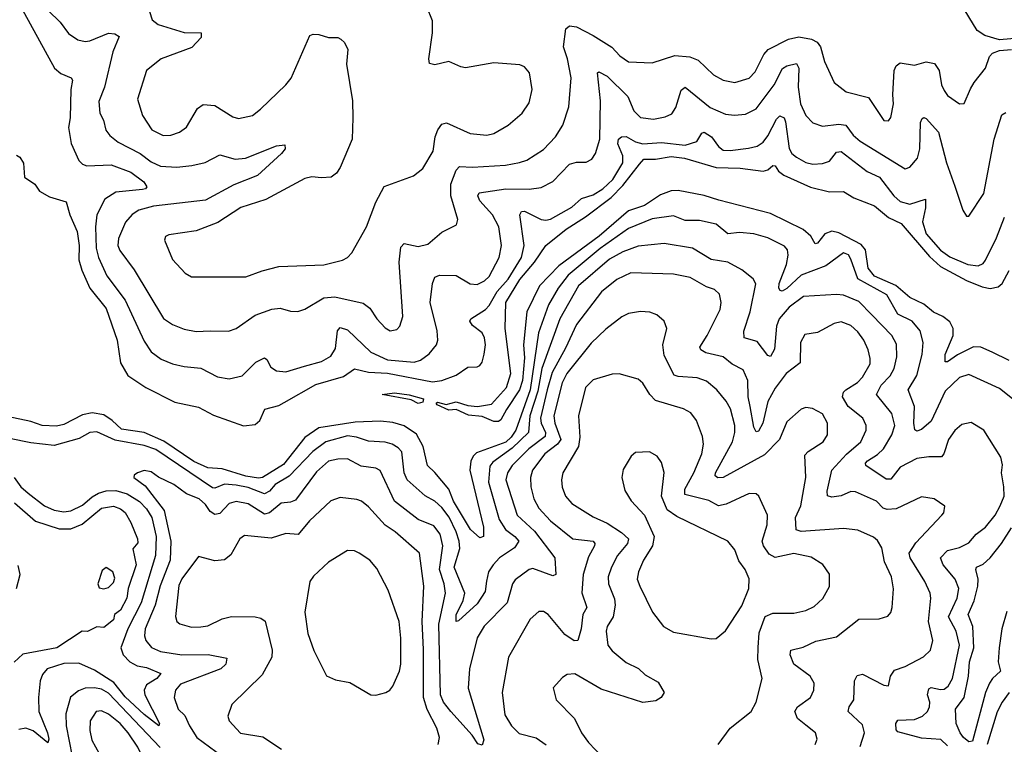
# Model space of a CAD drawing. Extents: x 1771496 to 1971148, y 471553 to 643630.
# Tile 514 of 656: x 1839269 to 1843435, y 625066 to 628130. Entities that reach past the tile are written whole.
import ezdxf

# ---------------------------------------------------------------- set-up
doc = ezdxf.new("R2010")
doc.units = 0

msp = doc.modelspace()

# ---------------------------------------------------------------- linework, layer by layer
at = {"layer": '0CON10XD'}
for points in [[(1839250, 628230), (1839415.2, 627925.2), (1839442.6, 627902.6), (1839485.8, 627885), (1839492.2, 627875), (1839484.7, 627835), (1839482.4, 627715), (1839474.7, 627675), (1839486.6, 627606.6), (1839518.2, 627535), (1839535, 627518.8), (1839552.1, 627512.1), (1839655, 627517.2), (1839739.5, 627485), (1839793.6, 627445), (1839806.6, 627423.4), (1839801.2, 627415), (1839788.3, 627411.7), (1839675, 627401.8), (1839629.1, 627370.9), (1839594.8, 627305), (1839589.2, 627255), (1839592.1, 627165), (1839602, 627125), (1839637.8, 627047.8), (1839714.4, 626945), (1839795, 626771.4), (1839825, 626725.6), (1839867.1, 626695), (1839915, 626675.5), (1839965, 626663.5), (1840035, 626656.9), (1840105, 626620), (1840155, 626612.2), (1840210, 626625), (1840268.3, 626681.7), (1840305, 626700.6), (1840315, 626694.2), (1840330.9, 626660.9), (1840355.4, 626645.4), (1840395, 626641.8), (1840473.8, 626665), (1840545.8, 626685), (1840585, 626707.5), (1840605, 626740), (1840612.9, 626815), (1840625, 626828.8), (1840655, 626819.2), (1840755, 626724.7), (1840825, 626692.2), (1840937.7, 626682.3), (1840965, 626691.1), (1841001.8, 626718.2), (1841032.2, 626755), (1841037.5, 626775), (1841035.5, 626815), (1841005.3, 626935), (1841014.7, 627015.3), (1841025, 627041.4), (1841045, 627050.8), (1841115, 627048.2), (1841175, 627013.8), (1841205, 627010.9), (1841235, 627026.2), (1841255.3, 627045), (1841297.5, 627125), (1841307.6, 627175), (1841295.9, 627255), (1841269.6, 627305), (1841215.4, 627365), (1841207.3, 627385), (1841212.4, 627397.6), (1841325, 627415.6), (1841425, 627413.6), (1841475, 627421.5), (1841525, 627446.7), (1841595, 627519.1), (1841625, 627528.5), (1841665, 627528.1), (1841688.9, 627541.1), (1841704.4, 627565), (1841722.9, 627625), (1841726.8, 627786.8), (1841713.5, 627905), (1841719.5, 627910.5), (1841755, 627891.3), (1841841.8, 627805), (1841867.3, 627745), (1841895, 627716.2), (1841950.6, 627709.4), (1842000, 627720), (1842027.5, 627732.5), (1842045, 627758.8), (1842067.5, 627832.5), (1842085, 627845.4), (1842189.8, 627759.7), (1842255, 627730.9), (1842293.8, 627726.2), (1842339.5, 627730.5), (1842385, 627752.9), (1842460.5, 627855), (1842496.4, 627923.6), (1842514.4, 627935.6), (1842555, 627944.5), (1842566.1, 627926.1), (1842562.7, 627845), (1842572.7, 627775), (1842595.8, 627725.8), (1842625, 627694.4), (1842665, 627680), (1842735, 627688.4), (1842764.8, 627684.7), (1842795, 627642), (1842825, 627616.5), (1843015, 627499.1), (1843035, 627506.7), (1843067.5, 627545), (1843078, 627585), (1843080, 627695), (1843087.5, 627712.5), (1843095, 627716.9), (1843105, 627713.3), (1843157.2, 627655), (1843190.8, 627525), (1843226.3, 627426.3), (1843260, 627325), (1843275, 627300), (1843285, 627300), (1843348.2, 627395), (1843392.1, 627625), (1843425, 627728.8), (1843441.8, 627738.2)], [(1840015, 627237.3), (1839900, 627220), (1839886.2, 627213.8), (1839882, 627198), (1839915, 627116.7), (1839968.8, 627058.8), (1839995, 627042.9), (1840225, 627042.9), (1840295, 627068.9), (1840365, 627086.4), (1840555.5, 627094.5), (1840635, 627112.9), (1840656.2, 627125), (1840674, 627145), (1840735.5, 627255), (1840775, 627358.8), (1840811.2, 627425), (1840935, 627470.8), (1840975, 627501.2), (1841018.8, 627575), (1841026.7, 627635), (1841037.3, 627665), (1841055, 627688.9), (1841075, 627693.8), (1841175, 627648.5), (1841245, 627642.3), (1841275, 627649.1), (1841336.1, 627683.9), (1841394.3, 627735), (1841425, 627778.8), (1841437.8, 627835), (1841425.6, 627905), (1841405, 627930.6), (1841385, 627939.4), (1841275, 627948.6), (1841155, 627927.5), (1841135, 627930.8), (1841085, 627954.3), (1841025, 627939.2), (1841003.3, 627945), (1841000, 627965), (1841015.6, 628074.4), (1841015.8, 628125), (1840990.8, 628185)], [(1843543.2, 628056.8), (1843415, 628045.9), (1843353, 628063), (1843320.4, 628085), (1843249.6, 628199.6)], [(1839389.3, 628169.3), (1839440.2, 628120.2), (1839475, 628071.9), (1839515, 628045.5), (1839545, 628038.2), (1839565, 628040.7), (1839645, 628073.1), (1839670.9, 628070.9), (1839689.4, 628059.4), (1839662.5, 627995), (1839627.2, 627845), (1839604.1, 627785), (1839607.3, 627735), (1839623.2, 627705), (1839633.4, 627663.4), (1839650.6, 627640.6), (1839685, 627612.9), (1839778.9, 627565), (1839825, 627529.2), (1839865, 627511.3), (1839932.8, 627507.2), (1839996.6, 627513.4), (1840053.1, 627526.9), (1840115, 627558.5), (1840180.9, 627540.9), (1840224.5, 627544.5), (1840355, 627596.4), (1840391.2, 627601.2), (1840392.5, 627585), (1840376.9, 627565), (1840275, 627470.9), (1840175, 627431.9), (1840055, 627367.3), (1839835, 627342.1), (1839773.1, 627325), (1839745, 627307.1), (1839715.8, 627274.2), (1839686.4, 627205), (1839684.2, 627175), (1839692, 627155), (1839752.9, 627072.9), (1839877, 626867), (1839915, 626840.9), (1839965, 626821.5), (1840015, 626812.5), (1840075, 626815.4)], [(1839817.3, 628165), (1839829.6, 628129.6), (1839855, 628110.4), (1839965, 628076.8), (1840036.7, 628075), (1840036.2, 628055), (1839997.1, 628012.9), (1839867.1, 627965), (1839804.5, 627915), (1839767.3, 627795), (1839787.8, 627725), (1839827.5, 627665), (1839875, 627640.6), (1839908.3, 627641.7), (1839945, 627654.3), (1839975, 627676), (1840020.6, 627755), (1840045, 627772.2), (1840095, 627767.3), (1840170.2, 627720.2), (1840195, 627712.5), (1840254, 627725), (1840287.7, 627752.3), (1840395, 627854.4), (1840416.9, 627883.1), (1840496.7, 628063.3), (1840510.5, 628069.5), (1840535, 628067.8), (1840575, 628055.6), (1840615, 628055.7), (1840628, 628048), (1840643.6, 628033.6), (1840656.9, 628005), (1840651.7, 627941.7), (1840677.3, 627787.3), (1840678.6, 627715), (1840676, 627625), (1840624.3, 627505), (1840608.8, 627481.2), (1840586.7, 627465), (1840545, 627461.1), (1840505, 627465.5), (1840475, 627458.5), (1840310.6, 627369.4), (1840205, 627336), (1840107.3, 627272.7), (1840015, 627237.3)], [(1840075, 626815.4), (1840152.7, 626812.7), (1840185, 626824.5), (1840265, 626880.4), (1840335, 626906.9), (1840370.9, 626910.9), (1840415, 626897.8), (1840445, 626897.1), (1840475, 626906.9), (1840555, 626954.6), (1840601.6, 626958.4), (1840722.4, 626932.4), (1840750.2, 626910.2), (1840780, 626865), (1840815, 626826.9), (1840835.6, 626814.4), (1840865, 626820), (1840876.7, 626835), (1840890, 626875), (1840873.9, 627105), (1840880.9, 627169.1), (1840895, 627183.5), (1840955, 627172), (1840995, 627181.3), (1841055, 627231.5), (1841116.4, 627263.6), (1841122.2, 627285), (1841093.6, 627385), (1841092.7, 627435), (1841115.7, 627494.3), (1841129.9, 627510.1), (1841185, 627507.2), (1841324.1, 627515.9), (1841383.6, 627526.4), (1841415, 627537.1), (1841485, 627581.2), (1841535.4, 627635), (1841566.2, 627685), (1841592.6, 627762.6), (1841602.2, 627885), (1841586.9, 627965), (1841570, 628015), (1841578.9, 628091.1), (1841595, 628104.4), (1841625, 628099.6), (1841695, 628064.1), (1841774.1, 628014.1), (1841807.6, 627977.6), (1841845, 627952.7), (1841945, 627947.3), (1842040.7, 627979.3), (1842103.7, 627973.7), (1842139, 627959), (1842205, 627896.9), (1842245.3, 627875.3), (1842295, 627865.4), (1842355, 627883.8), (1842380.5, 627909.5), (1842417.2, 627982.8), (1842435.8, 628004.2), (1842521.6, 628048.4), (1842565, 628057.5), (1842618.7, 628048.7), (1842642.7, 628035), (1842657.2, 628015), (1842674.2, 627954.2), (1842715.6, 627865), (1842766, 627825), (1842860.7, 627800.7), (1842925, 627704), (1842945, 627703.3), (1842955, 627717.5), (1842966.4, 627775), (1842963.2, 627813.2), (1842969.6, 627915), (1842976.7, 627935), (1842995, 627948.2), (1843055, 627938.8), (1843105, 627952), (1843140, 627945), (1843160, 627915), (1843169.2, 627855), (1843180.7, 627830.7), (1843195, 627810), (1843245, 627774.2), (1843265, 627776.2), (1843292.5, 627837.5), (1843306.9, 627865), (1843355.6, 627925), (1843371.9, 627975), (1843385, 627988.5), (1843415, 628000.3), (1843465, 628004.3)], [(1839352.5, 627405), (1839395, 627381.2), (1839465, 627360), (1839480.9, 627305), (1839511.6, 627235), (1839520.6, 627175), (1839518.9, 627115), (1839531, 627071), (1839565.7, 626995), (1839635, 626908.6), (1839681.6, 626775), (1839695, 626680), (1839725.7, 626625.7), (1839801.9, 626575), (1839925, 626513.5), (1840025, 626491.5), (1840088.3, 626458.3), (1840215, 626413.4), (1840265, 626418.5), (1840284.7, 626435.3), (1840305.9, 626484.1), (1840365, 626499.5), (1840388.3, 626511.7), (1840522, 626588), (1840638.4, 626621.6), (1840685, 626653.8), (1840745, 626640.4), (1840825.1, 626635.1), (1841015, 626598.5), (1841055, 626605.3), (1841115, 626626.7), (1841165, 626661.8), (1841205, 626661.9), (1841215, 626668.6), (1841225, 626682.5), (1841233.8, 626716.2), (1841239.1, 626755), (1841236.1, 626785), (1841225, 626806.9), (1841185, 626836.7), (1841173.3, 626855), (1841178.1, 626865), (1841239.7, 626905), (1841255, 626921.2), (1841289.6, 626980.4), (1841335, 627032.9), (1841391.5, 627125), (1841403.7, 627175), (1841385.4, 627305), (1841391.3, 627318.7), (1841405, 627320.4), (1841475, 627285.3), (1841495, 627282.2), (1841515, 627287.2), (1841605, 627337.3), (1841645.7, 627374.3), (1841695, 627390.2), (1841736.6, 627415), (1841778.4, 627455), (1841820.8, 627525), (1841821.4, 627555), (1841799.6, 627605), (1841802.6, 627625), (1841815, 627635.3), (1841835, 627635.9), (1841875, 627613.4), (1841905.5, 627605.5), (1841985, 627610.5), (1842085, 627600), (1842134.1, 627615.9), (1842155, 627650), (1842165, 627655.4), (1842195.8, 627635), (1842225, 627594.5), (1842245, 627579.3), (1842275, 627577.1), (1842353.2, 627586.8), (1842389.2, 627595), (1842415, 627613.1), (1842435, 627639.1), (1842470.9, 627709.1), (1842485, 627723.6), (1842503.5, 627715), (1842509.2, 627699.2), (1842525.2, 627585.2), (1842535.4, 627565), (1842555, 627548.9), (1842595, 627526.2), (1842625, 627519.6), (1842665, 627521.8), (1842695, 627532.2), (1842725, 627569.6), (1842745, 627573.3), (1842855, 627488.9), (1842907.1, 627465), (1842967.5, 627385), (1842995, 627361.2), (1843035, 627350.4), (1843102, 627372), (1843101.4, 627335), (1843088.1, 627275), (1843104.4, 627225), (1843165, 627155.2), (1843205, 627127.8), (1843280, 627095), (1843325, 627090), (1843345, 627100), (1843356, 627114), (1843402.4, 627207.6), (1843436.1, 627295)], [(1839255, 627558), (1839269.5, 627549.5), (1839284.1, 627524.1), (1839288.8, 627465), (1839333.3, 627435), (1839352.5, 627405)], [(1843455, 626689.2), (1843383.6, 626725), (1843335, 626745.8), (1843305, 626746.8), (1843236.7, 626713.3), (1843195, 626683.5), (1843185, 626684.3), (1843185.4, 626715), (1843219, 626795), (1843218, 626825), (1843205, 626852.3), (1843175, 626874.8), (1843135, 626893), (1843095, 626927.8), (1843035, 626955.7), (1842976.5, 627006.5), (1842885, 627045.8), (1842859.3, 627079.3), (1842847.3, 627157.3), (1842829.3, 627179.3), (1842735, 627229.5), (1842705, 627236), (1842676.2, 627225), (1842645, 627185.6), (1842635, 627182.5), (1842615.9, 627215), (1842583.3, 627243.3), (1842445, 627310.8), (1842226.8, 627366.8), (1842165, 627387.2), (1842055, 627408.5), (1842025, 627406.4), (1841980.4, 627389.6), (1841911.8, 627345), (1841845, 627322.1), (1841720, 627215), (1841549.8, 627090.2), (1841468.7, 627005), (1841415.2, 626894.8), (1841400.7, 626755), (1841405, 626700), (1841395.5, 626605), (1841383.9, 626565), (1841327.8, 626482.2), (1841305, 626437.8), (1841295, 626431.1), (1841275, 626431.5), (1841225, 626452.1), (1841168.3, 626458.3), (1841115, 626481.5), (1841085, 626479.4), (1841035, 626501.4), (1841030.5, 626509.5), (1841036.7, 626513.3), (1841073.6, 626503.6), (1841115, 626514.5), (1841165, 626498.9), (1841205.6, 626494.4), (1841265, 626504), (1841327.9, 626575), (1841346.2, 626635), (1841323.5, 626825), (1841325.4, 626935), (1841385, 627032.4), (1841446.5, 627105), (1841495.5, 627175), (1841581.3, 627245), (1841663.1, 627296.9), (1841772, 627378), (1841821.1, 627428.9), (1841890.8, 627519.2), (1841909.7, 627540.3), (1841959.2, 627540.8), (1842025, 627551.7), (1842081.4, 627545), (1842215, 627504.8), (1842317.4, 627502.6), (1842415, 627489.5), (1842434.4, 627495.6), (1842455, 627513.3), (1842465, 627511.9), (1842480.1, 627490.1), (1842502.7, 627472.7), (1842615, 627422.7), (1842695, 627402.5), (1842755, 627404.5), (1842797.8, 627377.8), (1842885, 627343), (1842945, 627294.4), (1842998.2, 627268.2), (1843118.4, 627128.4), (1843165, 627086.4), (1843275, 627027.3), (1843341.5, 627001.5), (1843375, 626993.5), (1843408.5, 627001.5), (1843425.7, 627015), (1843455, 627070)], [(1843505, 626499.2), (1843415, 626570.5), (1843285, 626630.4), (1843245, 626617.1), (1843185, 626559.3), (1843125, 626433.3), (1843085, 626396.9), (1843065, 626390.9), (1843056.2, 626396.2), (1843051.6, 626425), (1843055.2, 626495.2), (1843028.7, 626565), (1843065, 626625.7), (1843087.7, 626715), (1843091.3, 626765), (1843078.4, 626815), (1843044.6, 626855), (1842984.9, 626884.9), (1842937.6, 626967.6), (1842815, 627034.7), (1842785, 627118.1), (1842775, 627135.6), (1842755, 627144.5), (1842680.3, 627089.7), (1842575, 627050.4), (1842515, 626993.3), (1842495, 626982.8), (1842486, 626985), (1842480.5, 626995), (1842482.7, 627015), (1842512.9, 627095), (1842520.6, 627135), (1842517.8, 627157.8), (1842505, 627172.5), (1842435, 627207.5), (1842375, 627224.4), (1842315, 627230), (1842265.4, 627225.4), (1842215, 627265.5), (1842145, 627281.1), (1842085, 627280.8), (1842035, 627300.9), (1841945, 627287.8), (1841845, 627248), (1841725, 627163.2), (1841589.5, 627050.5), (1841546.6, 626995), (1841505.6, 626925), (1841463.3, 626806.7), (1841429.2, 626565), (1841367.7, 626395), (1841348, 626365), (1841325, 626344.3), (1841201.8, 626298.2), (1841187.1, 626285), (1841176.9, 626263.1), (1841173.7, 626225), (1841231.7, 625985), (1841230.6, 625945), (1841215, 625939.4), (1841176.2, 625975), (1841104, 626095), (1841083.8, 626145), (1841025.9, 626215.9), (1840994.7, 626245), (1840975.2, 626325), (1840947.3, 626377.3), (1840895, 626413.7), (1840847.2, 626427.2), (1840795, 626432.6), (1840688.5, 626428.5), (1840535, 626404.2), (1840475, 626363.6), (1840385, 626249.5), (1840295.8, 626194.2), (1840278.5, 626191.5), (1840225, 626200.5), (1840125, 626231.6), (1840065, 626235.8), (1840005, 626262.8), (1839878.6, 626348.6), (1839795, 626385.1), (1839699.1, 626399.1), (1839659.8, 626435), (1839625, 626458.9), (1839575, 626467.8), (1839535, 626459.6), (1839455, 626418.4), (1839425, 626411.9), (1839364.2, 626414.2), (1839315, 626431.9), (1839215, 626451.9)], [(1843432.9, 626155), (1843422.9, 626215), (1843427.6, 626247.6), (1843420.3, 626280.3), (1843348.1, 626395), (1843295, 626426.7), (1843255, 626418.9), (1843225, 626393.3), (1843198.2, 626355), (1843179.4, 626295), (1843168.5, 626281.5), (1843115, 626282.5), (1843065, 626275.3), (1842995, 626238.1), (1842955, 626187.5), (1842935, 626188), (1842848.5, 626245), (1842847.5, 626255), (1842855.4, 626265), (1842898.4, 626291.6), (1842924, 626316), (1842959.6, 626375), (1842971.7, 626415), (1842959.1, 626465), (1842894.7, 626545), (1842913.8, 626585), (1842951.4, 626625), (1842968.8, 626655), (1842980, 626705), (1842978.5, 626758.5), (1842959.3, 626795), (1842875, 626882.3), (1842818.7, 626938.7), (1842755, 626965.3), (1842725, 626968.4), (1842585, 626960), (1842525, 626914.7), (1842481.9, 626865), (1842471.6, 626835), (1842462.6, 626737.4), (1842445, 626706), (1842435, 626710), (1842389.4, 626769.4), (1842333.5, 626785), (1842333, 626813), (1842359.5, 626895), (1842383, 627013), (1842372.5, 627035), (1842325, 627072.9), (1842264.8, 627104.8), (1842195, 627116.4), (1842115, 627164.1), (1841995, 627184.2), (1841885, 627172.9), (1841821.3, 627148.7), (1841765, 627117.4), (1841633.7, 627005), (1841554.6, 626865.4), (1841477.6, 626655), (1841460.7, 626559.3), (1841427, 626455), (1841421.3, 626385), (1841351.9, 626318.1), (1841271, 626259), (1841257.8, 626242.2), (1841252.1, 626175), (1841297.1, 626017.1), (1841324.1, 625974.1), (1841363.9, 625945), (1841380.8, 625925), (1841362.8, 625897.2), (1841298.8, 625855), (1841271.5, 625825), (1841252.2, 625795), (1841244.1, 625755.9), (1841237.9, 625712.1), (1841205, 625660), (1841125, 625588.1), (1841115, 625586.2), (1841115, 625614), (1841145.2, 625674.8), (1841151.9, 625705), (1841107.6, 625815), (1841130.9, 625895), (1841128.5, 625925), (1841115.7, 625965), (1841086.2, 626026.2), (1841055, 626067.6), (1841025, 626094.7), (1840985, 626116.7), (1840907.9, 626185), (1840895.8, 626215), (1840885, 626302.9), (1840870.6, 626320.6), (1840845, 626335.3), (1840815, 626344.3), (1840745, 626348), (1840694.2, 626365), (1840655, 626370.5), (1840564.6, 626345.4), (1840509.5, 626305), (1840409.5, 626200.5), (1840348.9, 626165), (1840325, 626136.2), (1840305, 626125.6), (1840235, 626152.2), (1840185, 626162.3), (1840135, 626166.2), (1840095, 626149.3), (1840085, 626151.2), (1839845, 626313.2), (1839795, 626329.3), (1839672.3, 626352.3), (1839595, 626387.7), (1839565, 626385.4), (1839520.9, 626359.1), (1839415, 626330.5), (1839315, 626340.6), (1839225, 626359.5)], [(1842825, 625057.1), (1842843.6, 625115), (1842835, 625148.6), (1842774, 625205), (1842778.6, 625225), (1842798.5, 625255), (1842801.4, 625335), (1842812.5, 625357.5), (1842835, 625362.9), (1842925, 625315.8), (1842945, 625313.3), (1842953.1, 625355), (1842970, 625380), (1843015, 625395.5), (1843093.4, 625436.6), (1843122.7, 625465), (1843132.2, 625505), (1843113.7, 625585), (1843123.9, 625683.9), (1843121.1, 625705), (1843098.2, 625755), (1843036.7, 625855), (1843032, 625875), (1843061, 625919), (1843171.2, 626035), (1843178.8, 626045), (1843183, 626073), (1843137.5, 626105), (1843085, 626113.1), (1842977.5, 626062.5), (1842939.2, 626059.2), (1842922.9, 626065), (1842894.2, 626094.3), (1842805, 626133.8), (1842785, 626135.4), (1842745, 626117.7), (1842705, 626110.8), (1842687.4, 626117.4), (1842685, 626137.5), (1842705.4, 626225), (1842766.6, 626293.4), (1842827.8, 626345), (1842850.3, 626395), (1842850.9, 626415), (1842836.8, 626445), (1842774.1, 626495), (1842750.8, 626535), (1842754.7, 626555), (1842764.1, 626565), (1842813.4, 626596.6), (1842835, 626618.5), (1842867.3, 626675), (1842868, 626698), (1842858.6, 626735), (1842840.5, 626775), (1842815, 626810.4), (1842785, 626837.8), (1842745, 626852.7), (1842715, 626845.9), (1842645, 626807.3), (1842590.2, 626799.8), (1842572.1, 626765), (1842570.9, 626679.1), (1842511.5, 626635), (1842465, 626572.3), (1842435, 626515.5), (1842413.5, 626425), (1842395, 626390.5), (1842385, 626388.1), (1842375, 626407.1), (1842359.8, 626495), (1842350.8, 626535), (1842349.3, 626605), (1842329.8, 626649.8), (1842283.4, 626673.4), (1842245, 626705.3), (1842172, 626722), (1842151.1, 626735), (1842146.5, 626745), (1842178.2, 626795), (1842232.5, 626905), (1842237.5, 626935), (1842229.4, 626969.4), (1842209.1, 626989.1), (1842175, 627000.9), (1842105, 627040), (1842035, 627054.7), (1841855, 627060), (1841795, 627031.6), (1841729.9, 626980.1), (1841625, 626842.1), (1841578.8, 626741.2), (1841521.9, 626638.1), (1841501.2, 626565), (1841472.2, 626445), (1841474.9, 626425), (1841493.3, 626385), (1841492.5, 626367.5), (1841423.5, 626316.5), (1841352.6, 626245), (1841333.4, 626215), (1841325.2, 626184.7), (1841373.2, 626035), (1841447.4, 625967.4), (1841532.4, 625855), (1841537.8, 625785), (1841525, 625779.4), (1841439.8, 625810.2), (1841424.2, 625805), (1841365, 625761.9), (1841354, 625745), (1841331.8, 625665), (1841234.5, 625565.5), (1841205, 625516.9), (1841172.6, 625385), (1841166.5, 625303.5), (1841233.2, 625085), (1841225, 625063.3), (1841207.8, 625067.8), (1841183.5, 625105), (1841093.5, 625205), (1841062.2, 625245), (1841049.3, 625275), (1841042.7, 625575), (1841070.2, 625705), (1841064.5, 625745), (1841044.5, 625805), (1841058.4, 625905), (1841047.1, 625955), (1841020.7, 625990.7), (1840955, 626016.6), (1840854, 626095), (1840794.2, 626224.2), (1840775, 626233.9), (1840713, 626243), (1840655, 626273.3), (1840615, 626272.8), (1840575, 626263.2), (1840525, 626218.2), (1840435, 626098.9), (1840415, 626090.4), (1840375, 626085.9), (1840325, 626045.2), (1840305, 626038.9), (1840235, 626083), (1840185, 626092.9), (1840155, 626084.2), (1840115, 626042.3), (1840095, 626037.6), (1840075, 626050.7), (1840055, 626080.3), (1840027.9, 626105), (1839975, 626126.2), (1839921.1, 626165), (1839856, 626196), (1839825, 626218.1), (1839795, 626224.3), (1839766.7, 626215), (1839753.3, 626205), (1839752, 626195), (1839799.2, 626159.3), (1839879.3, 626055), (1839907.7, 625925), (1839905.2, 625845), (1839863.2, 625736.8), (1839841.3, 625655), (1839799.5, 625555), (1839796.3, 625525), (1839802.2, 625505), (1839825.6, 625475.6), (1839865, 625458.9), (1839955, 625445.2), (1840066.6, 625446.6), (1840145, 625431.2), (1840140.9, 625405), (1840119.4, 625385), (1839949.3, 625320.7), (1839927.9, 625295), (1839921.8, 625265), (1839939.1, 625215), (1839967.7, 625187.7), (1839986.4, 625145), (1840018.5, 625095), (1840125, 625015.9)], [(1841995, 626710.8), (1841990, 626755), (1842006.9, 626825), (1841995.8, 626855), (1841965, 626882.5), (1841935, 626894.2), (1841895, 626896.7), (1841845, 626887.5), (1841816.1, 626873.9), (1841748.2, 626821.8), (1841687, 626763), (1841584, 626635), (1841563.8, 626595), (1841528.8, 626455), (1841532.8, 626425), (1841557.9, 626355), (1841545, 626335.6), (1841491, 626295), (1841439.1, 626225), (1841430, 626195), (1841430.8, 626155), (1841444.5, 626104.5), (1841464.7, 626065), (1841515, 626012), (1841609.4, 625935), (1841695.6, 625925), (1841702.5, 625915), (1841700.8, 625905), (1841675, 625858.5), (1841653.4, 625785), (1841646.9, 625706.9), (1841668.9, 625645), (1841651.1, 625615), (1841644.7, 625555), (1841630, 625505), (1841615, 625503.6), (1841575, 625531.4), (1841505, 625615.5), (1841485, 625627.5), (1841465, 625627.5), (1841428.8, 625595), (1841337.5, 625435), (1841309.5, 625285), (1841321.4, 625191.4), (1841349.5, 625145), (1841382, 625112), (1841454.1, 625094.1), (1841495.7, 625064.3)], [(1842634.3, 625065), (1842642.4, 625087.6), (1842635.5, 625115), (1842595, 625147.1), (1842560, 625175), (1842548.5, 625205), (1842560, 625225), (1842614.5, 625265), (1842629.5, 625295), (1842630.5, 625325), (1842613.5, 625355), (1842544.6, 625405), (1842528.8, 625445), (1842531.9, 625465), (1842583.5, 625476.5), (1842637.8, 625502.2), (1842725, 625521.2), (1842818.8, 625595), (1842905, 625596.9), (1842942.1, 625607.9), (1842955, 625623.3), (1842960, 625645), (1842966.4, 625723.6), (1842957.3, 625775), (1842928.6, 625838.6), (1842916.9, 625896.9), (1842897.8, 625927.8), (1842881.7, 625941.7), (1842815, 625971.2), (1842755, 625979.2), (1842575, 625965.8), (1842553.6, 625973.6), (1842552, 626025), (1842573.8, 626075), (1842583.1, 626123.1), (1842595.3, 626195), (1842591.4, 626288.6), (1842605.3, 626304.7), (1842667.8, 626345), (1842686.2, 626375), (1842686.2, 626425), (1842665, 626463.1), (1842623.9, 626486.1), (1842595, 626490.8), (1842575, 626484), (1842515, 626430), (1842483.6, 626355), (1842420.2, 626289.8), (1842245, 626194.1), (1842222.8, 626192.8), (1842211.9, 626201.9), (1842212.5, 626215), (1842284.2, 626345), (1842294.7, 626384.7), (1842294.2, 626415), (1842275.8, 626485), (1842257.8, 626517.8), (1842218.8, 626565), (1842175, 626601.8), (1842135, 626616.2), (1842055, 626621.5), (1842037.9, 626627.9), (1841995, 626710.8)], [(1842224.7, 625065), (1842275, 625134.5), (1842363.5, 625205), (1842384.6, 625245), (1842410, 625345), (1842392.4, 625425), (1842394, 625476), (1842398.2, 625538.2), (1842423.5, 625606.5), (1842455, 625620.7), (1842545, 625620.8), (1842595, 625632.1), (1842630.9, 625649.1), (1842667.3, 625682.7), (1842695, 625733.8), (1842695.5, 625785.5), (1842666.9, 625826.9), (1842618.3, 625858.3), (1842545, 625873.4), (1842465, 625856.7), (1842440.4, 625870.4), (1842415.3, 625905), (1842409.7, 625925), (1842431.8, 625995), (1842433.5, 626035), (1842395.8, 626115), (1842385.5, 626125.5), (1842355, 626127.5), (1842257.6, 626082.4), (1842225, 626075.3), (1842185, 626097.4), (1842083.3, 626123.3), (1842083.7, 626145), (1842121.7, 626215), (1842154.6, 626295), (1842162.3, 626335), (1842157.9, 626367.9), (1842132.7, 626435), (1842108.7, 626468.7), (1842078, 626485), (1841959.5, 626519.5), (1841935, 626545.6), (1841905, 626592.9), (1841885, 626610), (1841805, 626632.9), (1841775, 626632.2), (1841695, 626607.5), (1841662.1, 626575), (1841633.5, 626455), (1841638.2, 626365), (1841633.2, 626325), (1841567.1, 626215), (1841560.9, 626185), (1841563.8, 626153.8), (1841577.8, 626115), (1841605.3, 626085.3), (1841695, 626027.7), (1841755, 626000.9), (1841815, 625961.8), (1841844.6, 625935), (1841840.3, 625915), (1841798.8, 625865), (1841772.4, 625815), (1841759.1, 625775), (1841760.6, 625745), (1841785, 625682), (1841788.2, 625655), (1841780.3, 625605), (1841754.7, 625565), (1841749.7, 625545), (1841756.9, 625485), (1841775, 625461.5), (1841835, 625411.9), (1841887, 625387), (1841915, 625360.8), (1841969.6, 625329.6), (1841995.8, 625285), (1841982.5, 625265), (1841960.2, 625249.8), (1841905, 625242.9), (1841729.3, 625299.3), (1841617.5, 625365), (1841585, 625361.2), (1841565, 625348.8), (1841526.2, 625305), (1841539.2, 625255), (1841616.7, 625175), (1841646.2, 625115), (1841675, 625074.4), (1841735, 625012.5)], [(1840955, 626508.1), (1840925, 626522.7), (1840802.5, 626545), (1840855, 626551.9), (1840916, 626544), (1840976.9, 626526.9), (1840975, 626513.3), (1840955, 626508.1)], [(1842195, 625511.9), (1842215, 625514.4), (1842255, 625545.6), (1842325, 625651.4), (1842353.8, 625725), (1842355.8, 625765.8), (1842338.5, 625805), (1842312.2, 625842.2), (1842295, 625888.6), (1842265, 625925.5), (1842049.1, 626029.1), (1842008.4, 626058.4), (1841983.9, 626115), (1841995.5, 626215.5), (1841985, 626257.5), (1841966.7, 626285), (1841933, 626303), (1841875, 626300), (1841855.9, 626284.1), (1841821.7, 626228.3), (1841816.7, 626195), (1841829.7, 626139.7), (1841856.6, 626096.6), (1841912.2, 626035), (1841953.2, 625945), (1841946.7, 625905), (1841908.4, 625845), (1841886.9, 625795), (1841881.6, 625765), (1841892, 625735), (1841945.6, 625625), (1841992.5, 625565), (1842035, 625540.5), (1842195, 625511.9)], [(1839245.3, 626195), (1839273.1, 626155), (1839305, 626128), (1839373.8, 626075), (1839415, 626057), (1839455, 626050), (1839485, 626054), (1839535, 626077.6), (1839575, 626113), (1839602.3, 626127.7), (1839635, 626138.1), (1839675, 626140.1), (1839723.2, 626125), (1839775, 626092.7), (1839805, 626062.2), (1839827.5, 626025), (1839846.2, 625945), (1839843.9, 625865), (1839782.4, 625665), (1839726.6, 625555), (1839697, 625475), (1839706.8, 625445), (1839735, 625414.7), (1839765, 625398.3), (1839805, 625391.2), (1839866, 625366), (1839849.2, 625345), (1839805, 625317.9), (1839795.2, 625294.7), (1839798.3, 625275), (1839859.6, 625155), (1839857.5, 625145), (1839795, 625193), (1839715, 625267.2), (1839667.1, 625327.1), (1839585, 625380.4), (1839519, 625409), (1839455, 625407.7), (1839384.4, 625385), (1839365, 625361.4), (1839354.8, 625335.2), (1839347.7, 625265), (1839349.8, 625205), (1839386.9, 625115), (1839391.4, 625088.6), (1839387.2, 625072.8), (1839325, 625123.6), (1839295, 625134.2), (1839265, 625128.4)], [(1843195, 625059.6), (1843166.1, 625086.1), (1843085, 625093), (1842985, 625118.5), (1842977, 625127), (1842975.4, 625155), (1842985, 625168.7), (1843055, 625170.9), (1843088.8, 625185), (1843109.6, 625205), (1843118.2, 625225), (1843119.3, 625245), (1843110, 625275), (1843115, 625301.4), (1843125, 625306.7), (1843165, 625297.5), (1843180.1, 625299.9), (1843197.3, 625312.7), (1843215.8, 625344.2), (1843244.8, 625485), (1843230.7, 625545), (1843199, 625605), (1843235.6, 625685), (1843242.4, 625725), (1843226.8, 625765), (1843175.9, 625825), (1843164.6, 625855), (1843195, 625885.3), (1843245, 625898.1), (1843285, 625917.7), (1843315.2, 625954.8), (1843355, 625984.6), (1843396.1, 626035), (1843417.7, 626075), (1843433.8, 626115), (1843432.9, 626155)], [(1841039.5, 625065), (1841045.5, 625094.5), (1841033.5, 625135), (1840993.3, 625213.3), (1840977.7, 625265), (1840976.6, 625466.6), (1840971, 625585), (1840979.1, 625735), (1840960, 625875), (1840857.3, 625965), (1840815, 625993.6), (1840745, 626070.5), (1840715, 626094.5), (1840695, 626102.1), (1840625, 626109.6), (1840585, 626096.2), (1840495, 626011.5), (1840446.5, 625953.5), (1840395, 625957.9), (1840332.3, 625937.7), (1840220.3, 625949.7), (1840200, 625935), (1840162.1, 625867.9), (1840135, 625846.9), (1840095, 625842.5), (1840025, 625861.2), (1839955, 625766.2), (1839941.8, 625738.2), (1839927.2, 625607.2), (1839933.1, 625585), (1839946.2, 625576.2), (1839995, 625562.1), (1840035, 625562.5), (1840065, 625567.9), (1840125, 625596.5), (1840165, 625606.5), (1840265.4, 625605.4), (1840289.6, 625599.6), (1840306.6, 625586.6), (1840336.8, 625465), (1840335.8, 625434.2), (1840295, 625360), (1840165.8, 625235), (1840149.2, 625185), (1840154.3, 625165), (1840203.2, 625113.2), (1840297.7, 625097.7), (1840376.4, 625046.4)], [(1839246.9, 626086.9), (1839335, 626010.5), (1839435, 625978.1), (1839485, 625977.8), (1839532.6, 625997.4), (1839615, 626064.4), (1839665, 626072.9), (1839695, 626062.5), (1839715, 626046.2), (1839739.2, 626005), (1839767.5, 625935), (1839768.3, 625918.3), (1839747, 625893), (1839760.8, 625825), (1839727.8, 625725), (1839721.4, 625685), (1839695, 625633.3), (1839670, 625615), (1839665, 625593.3), (1839625, 625560), (1839595, 625562.5), (1839555, 625543.3), (1839532.5, 625545), (1839425.8, 625474.2), (1839282.5, 625447.5), (1839245, 625413.8)], [(1843445, 625627.6), (1843424.8, 625555), (1843413.8, 625475), (1843409.4, 625415), (1843419.3, 625375), (1843384.9, 625345.1), (1843372.5, 625325), (1843355.5, 625285), (1843299.7, 625080.3), (1843285, 625077.3), (1843262.9, 625095), (1843247.6, 625115), (1843230.9, 625155), (1843228.5, 625215), (1843265.2, 625265), (1843282.8, 625355), (1843287.2, 625415), (1843306.4, 625475), (1843301.7, 625565), (1843282.1, 625615), (1843306.9, 625673.1), (1843323, 625735), (1843324.4, 625765), (1843314.1, 625805.9), (1843317.8, 625815), (1843345, 625828.6), (1843375.3, 625855), (1843422.6, 625915), (1843465, 625982)], [(1840775, 625274.4), (1840817.5, 625285), (1840835, 625296), (1840847.9, 625312.1), (1840875.4, 625375), (1840881.1, 625405), (1840882, 625515), (1840873.8, 625585), (1840827.6, 625717.6), (1840779.8, 625809.8), (1840750, 625845), (1840705, 625874.3), (1840685, 625884.3), (1840655, 625885.7), (1840575, 625837.1), (1840512.1, 625777.9), (1840495.6, 625755), (1840475.4, 625625), (1840487.2, 625535), (1840513.1, 625463.1), (1840566.2, 625356.2), (1840605, 625338.8), (1840665, 625327.5), (1840755, 625275.7), (1840775, 625274.4)], [(1839255.2, 625724.8), (1839270.3, 625785), (1839262.2, 625822.2)], [(1839625, 625723.3), (1839645, 625730), (1839665, 625750), (1839671.7, 625768.3), (1839663.3, 625795), (1839635, 625813.8), (1839618, 625802), (1839598.8, 625745), (1839605, 625727.5), (1839625, 625723.3)], [(1839863, 625053), (1839645, 625283), (1839615, 625299.1), (1839584.8, 625305.2), (1839546.2, 625303.8), (1839517.3, 625292.7), (1839483.6, 625266.4), (1839464.2, 625195), (1839465.8, 625145), (1839490, 625015)], [(1843455.4, 625285), (1843425.3, 625245), (1843405, 625203.1), (1843362, 625065)], [(1839745, 624948.9), (1839785, 624950), (1839797.5, 624965), (1839792.9, 625005), (1839768.6, 625055), (1839728.1, 625115), (1839693.5, 625155), (1839645, 625193.4), (1839615, 625207.6), (1839591.9, 625205), (1839566.8, 625165), (1839565.3, 625125), (1839574.4, 625084.4), (1839605, 625027.5), (1839636.4, 624995), (1839665.8, 624975), (1839745, 624948.9)]]:
    msp.add_lwpolyline(points, dxfattribs=at)

doc.saveas('drawing.dxf')
